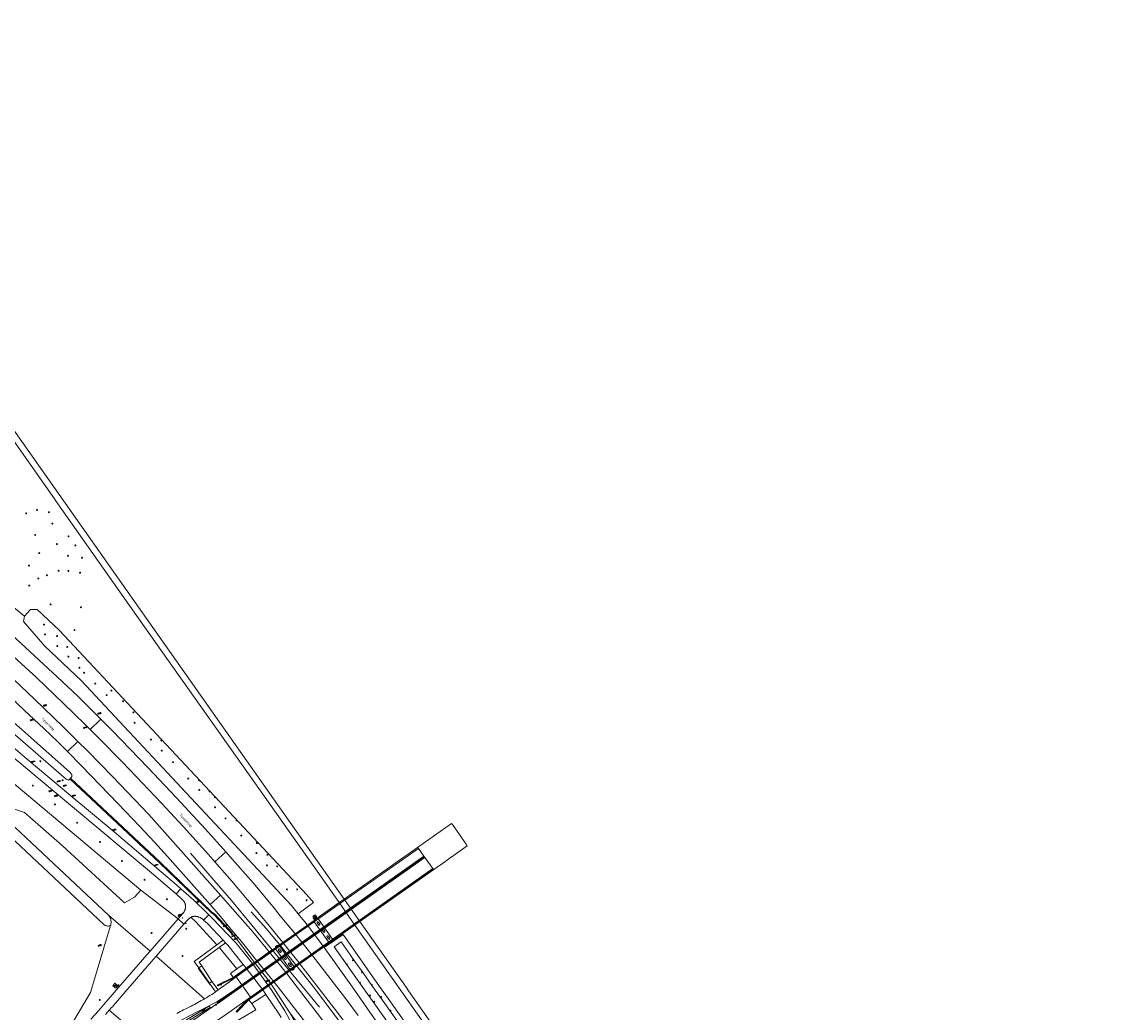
# Model space of a CAD drawing. Header units: metres. Extents: x 138165 to 154469, y 480134 to 494189.
# Tile 1042 of 1056: x 145514 to 146081, y 489487 to 489996. Entities that reach past the tile are written whole.
import ezdxf

# ---------------------------------------------------------------- set-up
doc = ezdxf.new("R2010")
doc.units = ezdxf.units.M
doc.header["$LTSCALE"] = 0.001
doc.header["$MEASUREMENT"] = 0
for name, color, linetype, lineweight in [('TOP-L-terrein hoogteverschil grondkering', 7, 'Continuous', 0), ('TOP-L-terrein schutting raster hek leuning', 7, 'Continuous', 0), ('TOP-L-topo objecten punt', 7, 'Continuous', 0), ('TOP-L-topo objecten vlak', 7, 'Continuous', 0), ('TOP-L-verharding vangrail', 7, 'Continuous', 0), ('TOP-L-water beschoeiing', 7, 'Continuous', 0), ('TOP-T-topo huisnummering naamgeving', 7, 'Continuous', 0)]:
    doc.layers.add(name, color=color, linetype=linetype, lineweight=lineweight)
doc.styles.add('Style-INTL_ISO', font='INTL_ISO.shx')
doc.styles.add('Style-STANDARD', font='STANDARD.shx')

# ---------------------------------------------------------------- blocks, each defined once
blk = doc.blocks.new('24')
at = {"layer": 'TOP-L-topo objecten punt', "color": 7, "linetype": 'Continuous', "lineweight": 0}
for radius in [0.025, 0.0182, 0.0115, 0.005]:
    blk.add_circle((0, 0), radius, dxfattribs=at)
blk = doc.blocks.new('121')
at = {"layer": 'TOP-L-topo objecten punt', "color": 7, "linetype": 'Continuous', "lineweight": 0}
blk.add_circle((0, 0), 0.025, dxfattribs=at)
at = {"layer": 'TOP-L-topo objecten punt', "color": 7, "linetype": 'Continuous', "lineweight": 0, "style": 'Style-STANDARD'}
blk.add_text('LD', height=0.06, dxfattribs=at).set_placement((0.0483, 0))
blk = doc.blocks.new('39')
at = {"layer": 'TOP-L-topo objecten punt', "color": 7, "linetype": 'Continuous', "lineweight": 0}
for p, q in [((0.0175, 0.0175), (-0.0175, 0.0175)), ((-0.0175, 0.0175), (-0.0175, -0.0175)), ((0.0175, 0.0175), (0.0175, -0.0175)), ((0.0175, -0.0175), (-0.0175, -0.0175))]:
    blk.add_line(p, q, dxfattribs=at)
blk.add_circle((0, 0), 0.0332, dxfattribs=at)
blk = doc.blocks.new('73')
at = {"layer": 'TOP-L-topo objecten punt', "color": 7, "linetype": 'Continuous', "lineweight": 0}
blk.add_circle((0, 0), 0.025, dxfattribs=at)
at = {"layer": 'TOP-L-topo objecten punt', "color": 7, "linetype": 'Continuous', "lineweight": 0, "style": 'Style-STANDARD'}
blk.add_text('WP', height=0.06, dxfattribs=at).set_placement((0.0483, 0))
blk = doc.blocks.new('10')
at = {"layer": 'TOP-L-topo objecten punt', "linetype": 'Continuous', "lineweight": 0}
blk.add_circle((0, 0), 0.0125, dxfattribs=at)
blk = doc.blocks.new('16')
at = {"layer": 'TOP-L-topo objecten punt', "color": 7, "linetype": 'Continuous', "lineweight": 0}
blk.add_circle((0, 0), 0.025, dxfattribs=at)
at = {"layer": 'TOP-L-topo objecten punt', "color": 7, "linetype": 'Continuous', "lineweight": 0, "style": 'Style-STANDARD'}
blk.add_text('LM', height=0.06, dxfattribs=at).set_placement((0.0483, 0))
blk = doc.blocks.new('14')
at = {"layer": 'TOP-L-topo objecten punt', "color": 7, "linetype": 'Continuous', "lineweight": 0}
blk.add_circle((0, 0), 0.025, dxfattribs=at)
at = {"layer": 'TOP-L-topo objecten punt', "color": 7, "linetype": 'Continuous', "lineweight": 0, "style": 'Style-STANDARD'}
blk.add_text('VB', height=0.06, dxfattribs=at).set_placement((0.0483, 0))
blk = doc.blocks.new('11')
at = {"layer": 'TOP-L-topo objecten punt', "color": 7, "linetype": 'Continuous', "lineweight": 0}
blk.add_circle((0, 0), 0.025, dxfattribs=at)
at = {"layer": 'TOP-L-topo objecten punt', "color": 7, "linetype": 'Continuous', "lineweight": 0, "style": 'Style-STANDARD'}
blk.add_text('AB', height=0.06, dxfattribs=at).set_placement((0.0483, 0))
blk = doc.blocks.new('302')
at = {"layer": 'TOP-L-topo objecten punt', "color": 7, "linetype": 'Continuous', "lineweight": 0}
blk.add_circle((0, 0), 0.025, dxfattribs=at)
at = {"layer": 'TOP-L-topo objecten punt', "color": 7, "linetype": 'Continuous', "lineweight": 0, "style": 'Style-STANDARD'}
blk.add_text('WH', height=0.06, dxfattribs=at).set_placement((0.0483, 0))

msp = doc.modelspace()

# ---------------------------------------------------------------- linework, layer by layer
at = {"layer": 'TOP-L-terrein hoogteverschil grondkering', "flags": 128}
for points in [[(145622.22, 489527.26), (145625.33, 489523.44), (145633.56, 489512.77)], [(145633.56, 489512.77), (145640.47, 489503.96), (145642.07, 489501.59)], [(145640.78, 489500.69), (145642.07, 489501.59), (145643.14, 489500), (145651.64, 489486.82)]]:
    msp.add_lwpolyline(points, dxfattribs=at)
at = {"layer": 'TOP-L-terrein schutting raster hek leuning', "flags": 128}
for points in [[(145614.55, 489492.03), (145720.86, 489566.93)], [(145725.36, 489560.71), (145630.36, 489493.81), (145624.08, 489487.15)], [(145614.31, 489501.01), (145622.66, 489504.65), (145664.76, 489534.34), (145664.58, 489534.62)], [(145604.69, 489509.79), (145610.85, 489501.27)]]:
    msp.add_lwpolyline(points, dxfattribs=at)
at = {"layer": 'TOP-L-topo objecten vlak', "flags": 128}
for points in [[(145679.55, 489545.19), (145460.54, 489856.01), (145464.88, 489859), (145367.95, 489995.6), (145361.59, 489992.97)], [(145361.59, 489992.97), (145361.64, 489992.9), (145418.67, 489910.64), (145459.47, 489851.8), (145471.93, 489834.14), (145489.89, 489808.7), (145500, 489794.37), (145530.76, 489750.78), (145531.31, 489750), (145583.61, 489675.89), (145629.55, 489610.79), (145669.82, 489553.74), (145676.68, 489544.01), (145677.08, 489543.45)], [(145411.58, 489774.8), (145515.47, 489690.46)], [(145622.22, 489527.26), (145622.41, 489527.42), (145620.68, 489529.43), (145613.01, 489537.76), (145611.7, 489538.54), (145585.13, 489564.28), (145539.01, 489607.32), (145539.66, 489608.01), (145539.72, 489608.22), (145539.75, 489608.43), (145539.77, 489608.65), (145539.76, 489608.87), (145539.73, 489609.08), (145539.67, 489609.29), (145539.61, 489609.45), (145538.76, 489610.45), (145498.99, 489645.54), (145469.36, 489671.15), (145438.64, 489697.24), (145355.71, 489766.21), (145354.79, 489765.37), (145353.97, 489764.45), (145353.51, 489763.8)], [(145352.08, 489761.76), (145353.14, 489760.41), (145437.06, 489691.86), (145465.8, 489668.01), (145496.19, 489641.99), (145536.76, 489606.78), (145538.05, 489606.38), (145538.66, 489606.97), (145584.79, 489563.92), (145611.4, 489538.14), (145612.69, 489537.36), (145620.3, 489529.09), (145622.03, 489527.1), (145622.22, 489527.26)], [(145335.68, 489755.99), (145342.4, 489751.77), (145353.07, 489744.31), (145373.07, 489729.64), (145404.53, 489705.3), (145438.71, 489677.54), (145458.78, 489660.41), (145580.61, 489558.78), (145591.23, 489549.73), (145593.32, 489547.91)], [(145595.72, 489550.53), (145593.61, 489552.47), (145561.4, 489579.71), (145540.32, 489597.41), (145516.85, 489617.1), (145490.95, 489639.01), (145457.93, 489666.52), (145432.46, 489687.43), (145406.96, 489708.17), (145380.97, 489728.77), (145362.62, 489742.05), (145347.37, 489752.88)], [(145331.37, 489748.19), (145328.42, 489746.59), (145301.8, 489712.33), (145301.16, 489710.28), (145302.35, 489708.2), (145428.12, 489649.22), (145433.44, 489646.18), (145438.41, 489642.61), (145439.23, 489641.94), (145556.14, 489532.16), (145556.46, 489531.94), (145556.78, 489531.76), (145557.13, 489531.62), (145557.48, 489531.52), (145557.85, 489531.45), (145558.21, 489531.42), (145558.58, 489531.43), (145558.95, 489531.48), (145559.31, 489531.57), (145559.66, 489531.69)], [(145558.6, 489536.97), (145442.6, 489645.69), (145442.12, 489646.13), (145437.96, 489649.51), (145433.47, 489652.44), (145428.7, 489654.89), (145307.77, 489711.36), (145332.41, 489742.41), (145334.52, 489745.88)], [(145554.57, 489637.65), (145542.93, 489649.28), (145532.14, 489659.39), (145508.86, 489680.96), (145500.88, 489687.96), (145500, 489688.73), (145499.79, 489688.91), (145485.11, 489701.7), (145478.83, 489706.9)], [(145549.14, 489632.36), (145546.57, 489634.93), (145535.44, 489645.75), (145521.56, 489659.06), (145511.86, 489667.98), (145499.66, 489679.14), (145487.63, 489689.71), (145474.13, 489701.02)], [(145468.67, 489694.18), (145499.18, 489668.09), (145520.58, 489647.96), (145535.28, 489633.73), (145542.86, 489626.25)], [(145515.47, 489690.46), (145514.95, 489687.87), (145525.93, 489675.16), (145544.5, 489657.56), (145652.48, 489541.93), (145656.01, 489537.71)], [(145656.01, 489537.71), (145663.79, 489543.55), (145660.51, 489547.4), (145533.32, 489683.24), (145521.86, 489694.04), (145518.5, 489693.89), (145515.47, 489690.46)], [(145463.85, 489688.14), (145494.45, 489662.02), (145515.32, 489642.35), (145525.33, 489632.81), (145532.47, 489625.94), (145537.44, 489620.97)], [(145554.57, 489637.65), (145554.06, 489637.15), (145549.14, 489632.36)], [(145618.87, 489569.48), (145608.42, 489581.18), (145593.55, 489597.32), (145578.8, 489612.81), (145560.43, 489631.78), (145554.57, 489637.65)], [(145613.17, 489564.42), (145609.9, 489568.15), (145597.01, 489582.38), (145585.83, 489594.45), (145572.85, 489608.26), (145565.59, 489615.66), (145553.33, 489628.16), (145549.14, 489632.36)], [(145542.86, 489626.25), (145537.44, 489620.97)], [(145542.86, 489626.25), (145547.7, 489621.47), (145560.75, 489608.01), (145579.29, 489588.61), (145616.08, 489547.26)], [(145492.88, 489618.78), (145488.21, 489614.32), (145497.97, 489601.66), (145509.86, 489591.6), (145515.51, 489589.77), (145534.79, 489572.85), (145566.73, 489543.27), (145571.92, 489546.24), (145575.23, 489549.83)], [(145575.23, 489549.83), (145492.88, 489618.78)], [(145537.44, 489620.97), (145544.68, 489613.71), (145554.14, 489603.95), (145563.59, 489594.12), (145574.63, 489582.55), (145582.13, 489574.48), (145588.87, 489567.06), (145599.8, 489554.8), (145606.72, 489547.09), (145610.7, 489542.48)], [(145725.59, 489560.4), (145727.39, 489561.67), (145730.11, 489563.58), (145731.29, 489564.42), (145732.02, 489564.94), (145734.8, 489566.9), (145734.97, 489567.01), (145736.81, 489568.31), (145742.85, 489572.57), (145742.45, 489573.15), (145738.47, 489578.87), (145737.91, 489579.68), (145735.18, 489583.6), (145734.8, 489584.15), (145717.31, 489571.82)], [(145717.31, 489571.82), (145712.42, 489568.37), (145710.88, 489567.28), (145685.5, 489549.39), (145683.95, 489548.3), (145679.55, 489545.19), (145665.68, 489535.41), (145664.13, 489534.32), (145654.42, 489527.4), (145648.11, 489523.03), (145645.86, 489521.44), (145644.26, 489520.31), (145641.12, 489518.1), (145634.78, 489513.63), (145633.56, 489512.77), (145632.61, 489512.1), (145629.28, 489509.75), (145623.79, 489505.88), (145624.18, 489505.33)], [(145624.18, 489505.33), (145679.93, 489544.65), (145717.71, 489571.28)], [(145717.71, 489571.28), (145717.31, 489571.82)], [(145720.53, 489567.38), (145717.71, 489571.28)], [(145613.17, 489564.42), (145618.87, 489569.48)], [(145654.42, 489527.4), (145646.12, 489537.6), (145643.77, 489540.34), (145632.99, 489553.37), (145620.9, 489567.2), (145618.87, 489569.48)], [(145720.53, 489567.38), (145682.75, 489540.66), (145627.05, 489501.26)], [(145627.49, 489500.64), (145683.25, 489539.95), (145721.08, 489566.62)], [(145721.08, 489566.62), (145720.53, 489567.38)], [(145725.18, 489560.96), (145721.08, 489566.62)], [(145648.11, 489523.03), (145639.79, 489533.26), (145637.99, 489535.33), (145621.97, 489554.38), (145613.17, 489564.42)], [(145725.18, 489560.96), (145687.29, 489534.23), (145631.55, 489494.89)], [(145631.55, 489494.89), (145631.88, 489494.43), (145687.69, 489533.67), (145725.59, 489560.4)], [(145725.59, 489560.4), (145725.18, 489560.96)], [(145594.34, 489535.2), (145575.23, 489549.83)], [(145595.72, 489550.53), (145593.32, 489547.91)], [(145610.09, 489537.2), (145608.89, 489538.38), (145602.49, 489544.49), (145595.72, 489550.53)], [(145593.32, 489547.91), (145596.45, 489545.09), (145596.55, 489545), (145596.65, 489544.9), (145596.73, 489544.82), (145596.83, 489544.72), (145597, 489544.52), (145597.16, 489544.32), (145597.23, 489544.24), (145597.29, 489544.15), (145597.36, 489544.05), (145597.48, 489543.85), (145597.54, 489543.75), (145597.59, 489543.65), (145597.64, 489543.54), (145597.7, 489543.44), (145597.73, 489543.35), (145597.78, 489543.24), (145597.82, 489543.14), (145597.86, 489543.03), (145597.9, 489542.92), (145597.93, 489542.81), (145597.99, 489542.58), (145598.02, 489542.47), (145598.04, 489542.35), (145598.08, 489542.12), (145598.11, 489541.9), (145598.11, 489541.8), (145598.12, 489541.57), (145598.12, 489541.45), (145598.12, 489541.22), (145598.1, 489540.99), (145598.07, 489540.75), (145598.06, 489540.65), (145598.03, 489540.46), (145597.98, 489540.26), (145597.94, 489540.07), (145597.88, 489539.88), (145597.84, 489539.76), (145597.81, 489539.67), (145597.74, 489539.48), (145597.66, 489539.3), (145597.61, 489539.19), (145597.48, 489538.94), (145597.37, 489538.76), (145597.26, 489538.59), (145597.14, 489538.42), (145597.02, 489538.27), (145596.89, 489538.11), (145596.76, 489537.96), (145594.34, 489535.2)], [(145610.7, 489542.48), (145616.08, 489547.26)], [(145610.7, 489542.48), (145616.9, 489535.29), (145622.42, 489528.63), (145625.96, 489524.44), (145634.78, 489513.63)], [(145616.08, 489547.26), (145628.84, 489532.92), (145632.64, 489528.46), (145641.12, 489518.1)], [(145665.68, 489535.41), (145677.08, 489543.45)], [(145677.08, 489543.45), (145679.55, 489545.19)], [(146078.27, 488974.13), (146060.02, 489000), (146035.92, 489034.16), (146034.77, 489035.79), (146015.77, 489062.73), (146000, 489085.09), (145709.86, 489496.64), (145707.49, 489500), (145685.06, 489531.81), (145677.08, 489543.45)], [(146081.12, 488975.71), (146064.01, 489000), (146018.61, 489064.45), (146018.55, 489064.54), (146000, 489090.84), (145712.7, 489498.21), (145711.43, 489500), (145687.69, 489533.67), (145679.55, 489545.19)], [(145579.92, 489518.55), (145558.6, 489536.97)], [(145559.66, 489531.69), (145559.73, 489531.94), (145559.85, 489532.52), (145559.9, 489533.11), (145559.89, 489533.71), (145559.83, 489534.3), (145559.7, 489534.88), (145559.51, 489535.44), (145559.26, 489535.98), (145558.95, 489536.49), (145558.6, 489536.97)], [(145607.44, 489534.46), (145610.09, 489537.2)], [(145632.61, 489512.1), (145624.16, 489522.65), (145611.87, 489535.49), (145610.09, 489537.2)], [(145656.01, 489537.71), (145659.25, 489533.82), (145660.71, 489531.89)], [(145665.31, 489535.61), (145665.33, 489535.65), (145665.37, 489535.74), (145665.4, 489535.83), (145665.42, 489535.92), (145665.44, 489536.01), (145665.44, 489536.11), (145665.43, 489536.2), (145665.42, 489536.29), (145665.39, 489536.39), (145665.35, 489536.47), (145665.31, 489536.56), (145665.25, 489536.64), (145665.19, 489536.71), (145665.12, 489536.77), (145665.05, 489536.83), (145664.97, 489536.88), (145664.88, 489536.92), (145664.79, 489536.95), (145664.7, 489536.98), (145664.61, 489536.99), (145664.51, 489536.99), (145664.42, 489536.98), (145664.32, 489536.97), (145664.23, 489536.94), (145664.14, 489536.9), (145664.06, 489536.86), (145663.98, 489536.8), (145663.91, 489536.74), (145663.84, 489536.67), (145663.79, 489536.6), (145663.74, 489536.52), (145663.7, 489536.43), (145663.66, 489536.34), (145663.64, 489536.25), (145663.63, 489536.16), (145663.63, 489536.06), (145663.63, 489535.97), (145663.65, 489535.87), (145663.68, 489535.78), (145663.71, 489535.69), (145663.76, 489535.62), (145664.31, 489534.83)], [(145559.66, 489531.69), (145549.24, 489497.36), (145540.58, 489482.6), (145520.86, 489466)], [(145594.34, 489535.2), (145579.92, 489518.55)], [(145582.98, 489515.91), (145597.24, 489532.42)], [(145594.34, 489535.2), (145597.24, 489532.42)], [(145597.24, 489532.42), (145598.34, 489533.57), (145600.17, 489535.46), (145600.28, 489535.55), (145600.41, 489535.63), (145600.53, 489535.71), (145600.66, 489535.79), (145600.79, 489535.86), (145600.92, 489535.93)], [(145600.92, 489535.93), (145601.08, 489536.01), (145601.25, 489536.08), (145601.42, 489536.14), (145601.6, 489536.2), (145601.77, 489536.25), (145601.95, 489536.3), (145602.13, 489536.34), (145602.31, 489536.37), (145602.49, 489536.39), (145602.67, 489536.41), (145602.85, 489536.42), (145603.04, 489536.42), (145603.22, 489536.42), (145603.4, 489536.41), (145603.58, 489536.39), (145603.77, 489536.36), (145603.95, 489536.33), (145604.12, 489536.29), (145604.3, 489536.25), (145604.48, 489536.2), (145604.67, 489536.15), (145604.85, 489536.09), (145605.04, 489536.03), (145605.22, 489535.96), (145605.4, 489535.88), (145605.58, 489535.8), (145605.75, 489535.71), (145605.92, 489535.62), (145606.09, 489535.53), (145606.25, 489535.43), (145606.4, 489535.33), (145606.56, 489535.22), (145606.71, 489535.11), (145606.86, 489534.99), (145607, 489534.87), (145607.14, 489534.74), (145607.44, 489534.46)], [(145614.22, 489521.74), (145603.4, 489533.51), (145600.92, 489535.93)], [(145607.44, 489534.46), (145609.37, 489532.64), (145609.48, 489532.77), (145617.47, 489524.11)], [(145654.42, 489527.4), (145660.71, 489531.89)], [(145660.71, 489531.89), (145664.13, 489534.32)], [(145669.38, 489520.4), (145660.71, 489531.89)], [(145664.13, 489534.32), (145664.12, 489534.18), (145664.13, 489534.05), (145664.15, 489533.93), (145664.18, 489533.81), (145664.26, 489533.63), (145671.54, 489523.24), (145671.62, 489523.14), (145671.71, 489523.04), (145671.81, 489522.96), (145671.92, 489522.88), (145672.03, 489522.82), (145672.15, 489522.77), (145672.18, 489522.76), (145672.21, 489522.75), (145672.33, 489522.73), (145672.46, 489522.71), (145672.59, 489522.71), (145672.73, 489522.72)], [(145664.31, 489534.83), (145664.27, 489534.76), (145664.21, 489534.65), (145664.17, 489534.53), (145664.15, 489534.47), (145664.13, 489534.32)], [(145664.31, 489534.83), (145664.33, 489534.87), (145664.41, 489534.97), (145664.5, 489535.06), (145664.59, 489535.14), (145664.7, 489535.21), (145664.81, 489535.27), (145664.17, 489536.17), (145664.66, 489536.5), (145665.31, 489535.61)], [(145664.31, 489534.83), (145664.5, 489534.56), (145665.26, 489535.1), (145665.08, 489535.36), (145665.16, 489535.42), (145665.22, 489535.49), (145665.28, 489535.57), (145665.31, 489535.61)], [(145665.68, 489535.41), (145665.54, 489535.44), (145665.43, 489535.45), (145665.31, 489535.61)], [(145665.8, 489533.53), (145665.76, 489533.49), (145665.73, 489533.44), (145665.7, 489533.4), (145665.68, 489533.34), (145665.67, 489533.29), (145665.66, 489533.24), (145665.66, 489533.18), (145665.67, 489533.13), (145665.68, 489533.08), (145665.71, 489533.03), (145666.45, 489532), (145666.49, 489531.97), (145666.53, 489531.93), (145666.58, 489531.91), (145666.62, 489531.88), (145666.68, 489531.87), (145666.73, 489531.86), (145666.78, 489531.86), (145666.84, 489531.87), (145666.89, 489531.88), (145666.94, 489531.9), (145666.98, 489531.93), (145667.03, 489531.96), (145667.07, 489532), (145667.1, 489532.04), (145667.12, 489532.08), (145667.15, 489532.13), (145667.16, 489532.18), (145667.17, 489532.24), (145667.17, 489532.29), (145667.16, 489532.34), (145667.15, 489532.4), (145667.13, 489532.45), (145667.1, 489532.49), (145666.39, 489533.49), (145666.35, 489533.53), (145666.3, 489533.56), (145666.26, 489533.59), (145666.21, 489533.61), (145666.15, 489533.62), (145666.1, 489533.63), (145666.04, 489533.63), (145665.99, 489533.62), (145665.94, 489533.61), (145665.89, 489533.59), (145665.84, 489533.56), (145665.8, 489533.53)], [(145673.63, 489523.31), (145673.69, 489523.42), (145673.74, 489523.55), (145673.78, 489523.67), (145673.8, 489523.8), (145673.81, 489523.91), (145673.8, 489524.04), (145673.79, 489524.17), (145673.76, 489524.3), (145673.71, 489524.42), (145673.66, 489524.54), (145673.59, 489524.65), (145666.4, 489534.91), (145666.32, 489535.02), (145666.23, 489535.11), (145666.12, 489535.2), (145666.01, 489535.27), (145665.89, 489535.34), (145665.77, 489535.39), (145665.68, 489535.41)], [(145622.22, 489527.26), (145625.33, 489523.44), (145633.56, 489512.77)], [(145648.11, 489523.03), (145654.42, 489527.4)], [(145686.87, 489485.5), (145680.45, 489494.06), (145663.14, 489516.41), (145657.87, 489523.06), (145654.42, 489527.4)], [(145668.24, 489529.43), (145668.27, 489529.38), (145669.02, 489528.39), (145669.06, 489528.35), (145669.1, 489528.32), (145669.15, 489528.29), (145669.2, 489528.26), (145669.25, 489528.25), (145669.31, 489528.24), (145669.36, 489528.24), (145669.42, 489528.25), (145669.47, 489528.26), (145669.52, 489528.28), (145669.57, 489528.31), (145669.61, 489528.35), (145669.65, 489528.39), (145669.68, 489528.43), (145669.7, 489528.48), (145669.72, 489528.53), (145669.73, 489528.59), (145669.74, 489528.64), (145669.73, 489528.7), (145669.72, 489528.75), (145669.7, 489528.8), (145669.68, 489528.85), (145668.97, 489529.85), (145668.93, 489529.89), (145668.89, 489529.92), (145668.85, 489529.95), (145668.8, 489529.98), (145668.74, 489529.99), (145668.69, 489530.01), (145668.64, 489530.01), (145668.58, 489530.01), (145668.53, 489529.99), (145668.48, 489529.98), (145668.43, 489529.95), (145668.38, 489529.92), (145668.34, 489529.89), (145668.3, 489529.85), (145668.27, 489529.8), (145668.25, 489529.75), (145668.23, 489529.7), (145668.22, 489529.65), (145668.21, 489529.59), (145668.22, 489529.54), (145668.23, 489529.48), (145668.24, 489529.43)], [(145671.53, 489526.21), (145671.49, 489526.25), (145671.45, 489526.29), (145671.41, 489526.32), (145671.36, 489526.35), (145671.31, 489526.36), (145671.25, 489526.38), (145671.2, 489526.38), (145671.14, 489526.38), (145671.09, 489526.37), (145671.04, 489526.35), (145670.99, 489526.33), (145670.94, 489526.3), (145670.9, 489526.26), (145670.86, 489526.22), (145670.83, 489526.18), (145670.8, 489526.13), (145670.79, 489526.08), (145670.77, 489526.02), (145670.77, 489525.97), (145670.77, 489525.91), (145670.78, 489525.86), (145670.8, 489525.81), (145670.82, 489525.76), (145671.63, 489524.82), (145671.66, 489524.78), (145671.69, 489524.74), (145671.73, 489524.71), (145671.77, 489524.68), (145671.82, 489524.66), (145671.87, 489524.65), (145671.92, 489524.64), (145671.97, 489524.64), (145672.02, 489524.65), (145672.07, 489524.66), (145672.11, 489524.68), (145672.16, 489524.71), (145672.2, 489524.74), (145672.23, 489524.78), (145672.26, 489524.83), (145672.28, 489524.87), (145672.29, 489524.92), (145672.3, 489524.97), (145672.3, 489525.02), (145672.3, 489525.07), (145672.28, 489525.12), (145672.26, 489525.17), (145672.24, 489525.21), (145671.53, 489526.21)], [(146072.15, 488970.73), (146057.88, 488990.92), (146051.15, 489000.45), (146009.63, 489059.2), (146000.44, 489072.2), (145939.15, 489158.92), (145703.01, 489493.06), (145697.79, 489500.45), (145679.02, 489527.01), (145673.63, 489523.31)], [(145614.22, 489521.74), (145602.61, 489513.29), (145605.01, 489510)], [(145606.47, 489511.06), (145605.13, 489512.9), (145615.44, 489520.41)], [(145617.47, 489524.11), (145614.22, 489521.74)], [(145615.44, 489520.41), (145618.7, 489522.78)], [(145615.44, 489520.41), (145615.94, 489519.87), (145624.53, 489509.38)], [(145618.7, 489522.78), (145617.47, 489524.11)], [(145618.7, 489522.78), (145619.82, 489521.56), (145627.8, 489511.69)], [(145641.12, 489518.1), (145644.26, 489520.31)], [(145645.86, 489521.44), (145645.99, 489521.4), (145646.11, 489521.35), (145646.23, 489521.28), (145646.34, 489521.2), (145646.44, 489521.11), (145646.52, 489521.03), (145653.79, 489510.69), (145653.86, 489510.58), (145653.91, 489510.46), (145653.95, 489510.33), (145653.98, 489510.2), (145653.99, 489510.07), (145653.99, 489509.98), (145653.99, 489509.94), (145653.98, 489509.84), (145653.96, 489509.71), (145653.93, 489509.58), (145653.88, 489509.46), (145653.82, 489509.35), (145653.79, 489509.31), (145653.71, 489509.2), (145653.62, 489509.1), (145653.52, 489509.01), (145653.42, 489508.94), (145653.3, 489508.87), (145653.18, 489508.82), (145653.05, 489508.78), (145652.92, 489508.75), (145652.79, 489508.73), (145652.66, 489508.73), (145652.53, 489508.75), (145652.4, 489508.78), (145652.32, 489508.8), (145652.28, 489508.82), (145652.16, 489508.87), (145652.04, 489508.94), (145651.93, 489509.02), (145651.84, 489509.1), (145651.75, 489509.2), (145651.67, 489509.31), (145644.47, 489519.48), (145644.4, 489519.59), (145644.35, 489519.71), (145644.3, 489519.84), (145644.29, 489519.9), (145644.26, 489520.03), (145644.25, 489520.17), (145644.26, 489520.31)], [(145644.26, 489520.31), (145644.27, 489520.4), (145644.3, 489520.53), (145644.34, 489520.66), (145644.4, 489520.79), (145644.45, 489520.88), (145644.53, 489520.99), (145644.62, 489521.09), (145644.71, 489521.18), (145644.82, 489521.26), (145644.94, 489521.33), (145645.06, 489521.39), (145645.19, 489521.43), (145645.32, 489521.46), (145645.46, 489521.48), (145645.59, 489521.48), (145645.73, 489521.47), (145645.86, 489521.44)], [(145645.82, 489519.3), (145645.83, 489519.35), (145645.85, 489519.41), (145645.88, 489519.46), (145645.91, 489519.5), (145645.94, 489519.54), (145645.98, 489519.58), (145646.03, 489519.61), (145646.08, 489519.64), (145646.13, 489519.66), (145646.19, 489519.66), (145646.24, 489519.67), (145646.3, 489519.66), (145646.35, 489519.65), (145646.41, 489519.64), (145646.46, 489519.61), (145646.5, 489519.58), (145646.54, 489519.54), (145646.58, 489519.5), (145647.29, 489518.52), (145647.32, 489518.47), (145647.33, 489518.42), (145647.35, 489518.36), (145647.35, 489518.31), (145647.35, 489518.25), (145647.34, 489518.2), (145647.32, 489518.15), (145647.29, 489518.1), (145647.26, 489518.05), (145647.22, 489518.01), (145647.18, 489517.98), (145647.14, 489517.95), (145647.08, 489517.93), (145647.03, 489517.91), (145646.98, 489517.91), (145646.92, 489517.91), (145646.87, 489517.91), (145646.81, 489517.93), (145646.76, 489517.95), (145646.72, 489517.98), (145646.67, 489518.02), (145646.64, 489518.06), (145645.88, 489519.03), (145645.86, 489519.08), (145645.84, 489519.13), (145645.83, 489519.19), (145645.82, 489519.24), (145645.82, 489519.3)], [(145645.86, 489521.44), (145648.11, 489523.03)], [(145680.79, 489480.81), (145675.02, 489488.5), (145674.27, 489489.5), (145656.86, 489512), (145656.48, 489512.49), (145651.61, 489518.63), (145648.11, 489523.03)], [(145672.73, 489522.72), (145669.38, 489520.4)], [(146062.75, 488965.5), (146038.2, 489000), (146021.69, 489023.2), (146019.37, 489026.46), (146017.05, 489029.72), (146000.25, 489053.33), (146000, 489053.69), (145993.61, 489062.67), (145692.87, 489487.24), (145683.83, 489500), (145669.38, 489520.4)], [(145672.73, 489522.72), (145672.86, 489522.74), (145672.89, 489522.75), (145672.98, 489522.78), (145673.1, 489522.83), (145673.22, 489522.89), (145673.33, 489522.97), (145673.43, 489523.06), (145673.52, 489523.15), (145673.6, 489523.26), (145673.63, 489523.31)], [(146066.2, 488967.42), (146052.03, 488987.44), (146042.81, 489000.45), (146003.75, 489055.64), (146000.44, 489060.3), (145933.47, 489154.91), (145696.6, 489489.51), (145688.86, 489500.45), (145674.49, 489520.75), (145678.02, 489523.31), (145682.82, 489516.51), (145685.13, 489513.25), (145689.32, 489507.32), (145694.17, 489500.45), (145700.41, 489491.62), (145936.72, 489157.2), (146000.44, 489067.02), (146007.07, 489057.64), (146021.84, 489036.74), (146047.48, 489000.45), (146055.3, 488989.39), (146069.52, 488969.27)], [(145579.92, 489518.55), (145578.32, 489516.7), (145565.96, 489502.36), (145556.02, 489490.92), (145553.35, 489487.85), (145549.51, 489483.53)], [(145558.94, 489488.14), (145559.47, 489488.76), (145560.01, 489489.37), (145560.54, 489489.99), (145561.08, 489490.61), (145568.44, 489499.13), (145580.61, 489513.17), (145582.98, 489515.91)], [(145607.89, 489494.09), (145582.98, 489515.91)], [(145634.78, 489513.63), (145641.12, 489518.1)], [(145641.12, 489518.1), (145649.98, 489507.15), (145655.47, 489500), (145667.41, 489484.45), (145673.39, 489476.47), (145674.03, 489475.59)], [(145648.41, 489515.46), (145648.39, 489515.51), (145648.38, 489515.57), (145648.38, 489515.62), (145648.39, 489515.68), (145648.4, 489515.73), (145648.42, 489515.78), (145648.44, 489515.83), (145648.47, 489515.88), (145648.51, 489515.92), (145648.55, 489515.96), (145648.6, 489515.98), (145648.65, 489516.01), (145648.7, 489516.03), (145648.75, 489516.04), (145648.81, 489516.04), (145648.86, 489516.03), (145648.92, 489516.02), (145648.97, 489516), (145649.02, 489515.98), (145649.06, 489515.95), (145649.11, 489515.91), (145649.14, 489515.87), (145649.85, 489514.88), (145649.88, 489514.84), (145649.89, 489514.78), (145649.9, 489514.73), (145649.91, 489514.67), (145649.9, 489514.62), (145649.89, 489514.57), (145649.87, 489514.52), (145649.84, 489514.47), (145649.81, 489514.42), (145649.77, 489514.38), (145649.73, 489514.35), (145649.68, 489514.32), (145649.63, 489514.3), (145649.58, 489514.28), (145649.53, 489514.28), (145649.47, 489514.28), (145649.42, 489514.29), (145649.36, 489514.3), (145649.31, 489514.32), (145649.27, 489514.35), (145649.23, 489514.39), (145649.19, 489514.43), (145648.43, 489515.41), (145648.41, 489515.46)], [(145605.01, 489510), (145606.47, 489511.06)], [(145605.01, 489510), (145610.41, 489502.07)], [(145611.67, 489502.99), (145606.47, 489511.06)], [(145624.53, 489509.38), (145621.15, 489506.99), (145622.61, 489505.09)], [(145627.8, 489511.69), (145624.53, 489509.38)], [(145627.8, 489511.69), (145629.28, 489509.75)], [(145632.61, 489512.1), (145629.28, 489509.75)], [(145629.28, 489509.75), (145637.78, 489498.58), (145639.35, 489496.33)], [(145632.61, 489512.1), (145633.56, 489512.77)], [(145640.78, 489500.69), (145632.61, 489512.1)], [(145633.56, 489512.77), (145634.78, 489513.63)], [(145633.56, 489512.77), (145640.47, 489503.96), (145642.07, 489501.59)], [(145634.78, 489513.63), (145643.61, 489502.68), (145645.68, 489500), (145660.94, 489480.31), (145666.62, 489472.73), (145667.96, 489470.9)], [(145651.66, 489512.28), (145652.37, 489511.27), (145652.4, 489511.23), (145652.42, 489511.18), (145652.44, 489511.13), (145652.45, 489511.08), (145652.45, 489511.03), (145652.45, 489510.98), (145652.43, 489510.93), (145652.42, 489510.88), (145652.39, 489510.83), (145652.36, 489510.79), (145652.32, 489510.75), (145652.28, 489510.72), (145652.24, 489510.69), (145652.19, 489510.67), (145652.14, 489510.66), (145652.09, 489510.65), (145652.04, 489510.65), (145651.99, 489510.66), (145651.94, 489510.67), (145651.89, 489510.69), (145651.84, 489510.72), (145651.8, 489510.75), (145651.77, 489510.79), (145651, 489511.78), (145650.97, 489511.83), (145650.95, 489511.89), (145650.94, 489511.94), (145650.94, 489512), (145650.94, 489512.05), (145650.95, 489512.1), (145650.97, 489512.16), (145651, 489512.21), (145651.03, 489512.25), (145651.07, 489512.29), (145651.11, 489512.33), (145651.15, 489512.36), (145651.2, 489512.38), (145651.26, 489512.4), (145651.31, 489512.41), (145651.37, 489512.41), (145651.42, 489512.41), (145651.48, 489512.39), (145651.53, 489512.37), (145651.58, 489512.35), (145651.62, 489512.31), (145651.66, 489512.28)], [(145611.67, 489502.99), (145610.41, 489502.07)], [(145614.88, 489498.58), (145611.67, 489502.99)], [(145622.61, 489505.09), (145622.36, 489504.91), (145614.37, 489501.09), (145614.51, 489500.7), (145622.59, 489504.5), (145622.77, 489504.36)], [(145622.77, 489504.36), (145621.91, 489503.7), (145614.88, 489498.58)], [(145622.61, 489505.09), (145623.79, 489505.88), (145624.18, 489505.33)], [(145624.18, 489505.33), (145622.77, 489504.36)], [(145627.05, 489501.26), (145624.18, 489505.33)], [(145624.18, 489505.33), (145627.05, 489501.26)], [(145563.46, 489500.57), (145561.83, 489502.05), (145560.75, 489500.72), (145562.25, 489499.46), (145563.46, 489500.57)], [(145613.56, 489497.59), (145613.4, 489497.49), (145612.48, 489496.84), (145611.57, 489496.28), (145610.66, 489495.72), (145609.74, 489495.17), (145608.82, 489494.63), (145607.89, 489494.09)], [(145610.41, 489502.07), (145613.56, 489497.59)], [(145613.56, 489497.59), (145614.88, 489498.58)], [(145614.21, 489492.56), (145622.28, 489497.89), (145625.27, 489500), (145627.05, 489501.26)], [(145627.49, 489500.64), (145614.8, 489491.69)], [(145627.49, 489500.64), (145627.05, 489501.26)], [(145627.05, 489501.26), (145627.49, 489500.64)], [(145631.55, 489494.89), (145627.94, 489500), (145627.49, 489500.64)], [(145627.49, 489500.64), (145627.94, 489500), (145631.55, 489494.89)], [(145642.07, 489501.59), (145640.78, 489500.69)], [(145662.72, 489454.03), (145659.91, 489463.71), (145658.45, 489468.21), (145654.34, 489478.3), (145649.18, 489487.92), (145642.12, 489498.82), (145640.78, 489500.69)], [(145651.64, 489486.82), (145643.14, 489500), (145642.07, 489501.59)], [(145614.21, 489492.56), (145598.52, 489484.42), (145597.25, 489483.82), (145585.32, 489477.33)], [(145587.56, 489473.59), (145600.09, 489481.72), (145613.78, 489491.05), (145614.8, 489491.69)], [(145630.22, 489493.96), (145618.58, 489485.84), (145604.75, 489476.43), (145591.15, 489467.59)], [(145607.89, 489494.09), (145607.04, 489493.59), (145606.18, 489493.11), (145605.32, 489492.62), (145604.46, 489492.15), (145603.6, 489491.67), (145602.73, 489491.21), (145601.86, 489490.74), (145600.99, 489490.29), (145598.02, 489488.79), (145597.13, 489488.36), (145596.24, 489487.92), (145595.36, 489487.48), (145594.48, 489487.04), (145593.6, 489486.59)], [(145614.8, 489491.69), (145614.21, 489492.56)], [(145617.99, 489478.88), (145625.46, 489483.23), (145627.19, 489484.24), (145634.32, 489488.39), (145632.11, 489491.58)], [(145630.65, 489493.59), (145624.49, 489487.12), (145624.37, 489487.31), (145624.15, 489487.49), (145630.22, 489493.96)], [(145630.22, 489493.96), (145631.55, 489494.89)], [(145631.55, 489494.89), (145631.88, 489494.43), (145630.65, 489493.59)], [(145632.11, 489491.58), (145630.65, 489493.59)], [(145632.11, 489491.58), (145639.35, 489496.33)], [(145639.35, 489496.33), (145646.16, 489486.1), (145647.18, 489484.5)], [(145556.99, 489485.93), (145557.96, 489487.04), (145558.94, 489488.14)], [(145558.94, 489488.14), (145574.15, 489475.22)], [(145586.26, 489475.77), (145610.4, 489490.39), (145610.86, 489489.63), (145586.79, 489474.88)], [(145901.46, 489131.89), (145831.14, 489231.41), (145780.24, 489302.09), (145753.05, 489342), (145698.16, 489419.47), (145678.38, 489446.06), (145665.34, 489466.14), (145660.53, 489475.05), (145651.64, 489486.82)], [(145651.64, 489486.82), (145653.38, 489483.69), (145657.68, 489475.78), (145660.85, 489469.54), (145661.34, 489468.57), (145666.55, 489453.51), (145675.82, 489436.41), (145749.23, 489332.01), (145758.71, 489320.13), (145827.96, 489221.91), (145890.89, 489132.58), (145894.74, 489127.14)]]:
    msp.add_lwpolyline(points, dxfattribs=at)
at = {"layer": 'TOP-L-verharding vangrail', "flags": 128}
for points in [[(145642.59, 489519.14), (145621.68, 489544.45), (145600.68, 489568.81)], [(145646.47, 489521.88), (145639.8, 489530.05), (145631.82, 489538.67)], [(145696.26, 489455.71), (145680.28, 489478.23), (145663.68, 489500.29), (145646.47, 489521.88)], [(145642.59, 489519.14), (145666.93, 489489.81)]]:
    msp.add_lwpolyline(points, dxfattribs=at)
at = {"layer": 'TOP-L-water beschoeiing', "flags": 128}
for points in [[(145679.55, 489545.19), (145687.69, 489533.67)], [(145687.69, 489533.67), (145711.43, 489500)], [(145711.43, 489500), (145712.7, 489498.21)], [(145712.7, 489498.21), (146000, 489090.84)]]:
    msp.add_lwpolyline(points, dxfattribs=at)

# ---------------------------------------------------------------- block references
at = {"layer": 'TOP-L-topo objecten punt', "xscale": 10, "yscale": 10, "zscale": 10}
for name, p in [('24', (145516.28, 489743.31)), ('24', (145521.83, 489745.1)), ('24', (145527.97, 489743.87)), ('24', (145529.73, 489738.05)), ('24', (145520.9, 489732.24)), ('24', (145538.03, 489731.5)), ('24', (145532.05, 489727.56)), ('24', (145541.58, 489726.89)), ('24', (145522.99, 489722.91)), ('24', (145537.84, 489721.59)), ('24', (145544.98, 489720.54)), ('24', (145517.66, 489716.49)), ('24', (145532.95, 489713.86)), ('24', (145537.98, 489713.77)), ('24', (145543.94, 489712.87)), ('24', (145522.54, 489709.88)), ('24', (145526.96, 489711.54)), ('24', (145517.86, 489706.24)), ('24', (145528.84, 489696.57)), ('24', (145544.42, 489695.14)), ('24', (145525.51, 489686.18)), ('24', (145526.01, 489681.2)), ('24', (145532.19, 489680.35)), ('24', (145541.1, 489683.42)), ('24', (145532.27, 489675.18)), ('24', (145537.38, 489674.75)), ('24', (145537.95, 489669.8)), ('24', (145543.22, 489669.04)), ('24', (145543.62, 489664.03)), ('24', (145546.06, 489661.48)), ('24', (145551.77, 489655.89)), ('24', (145557.59, 489649.97)), ('24', (145560.03, 489652.34)), ('121', (145525.37, 489644.52)), ('24', (145566.09, 489646.85)), ('14', (145553.32, 489640.41)), ('24', (145571.4, 489641.09)), ('121', (145518.61, 489637.12)), ('14', (145546, 489633.13)), ('24', (145571.95, 489635.82)), ('24', (145580.33, 489627.14)), ('24', (145585.77, 489626.62)), ('24', (145585.9, 489621.48)), ('16', (145519.35, 489615.69)), ('24', (145523.57, 489616.03)), ('24', (145591.7, 489615.56)), ('121', (145532.45, 489605.59)), ('24', (145535, 489606.26)), ('24', (145599.51, 489607.11)), ('24', (145605.05, 489606.31)), ('24', (145519.7, 489603.52)), ('121', (145528.24, 489600.59)), ('121', (145535.6, 489603.38)), ('24', (145605.21, 489601.33)), ('24', (145610.44, 489600.57)), ('121', (145531.04, 489598.13)), ('24', (145531.08, 489593.9)), ('16', (145540.25, 489598.24)), ('24', (145613.23, 489597.55)), ('24', (145613.33, 489592.41)), ('24', (145542.48, 489584.46)), ('24', (145618.66, 489586.66)), ('24', (145624.33, 489585.68)), ('16', (145561.05, 489580.68)), ('24', (145626.74, 489577.87)), ('24', (145554.13, 489574.59)), ('24', (145634.79, 489574.04)), ('24', (145565.49, 489564.84)), ('24', (145634.57, 489568.87)), ('24', (145640.19, 489568.02)), ('16', (145582.6, 489562.61)), ('24', (145639.95, 489562.56)), ('24', (145645.19, 489562.03)), ('24', (145577.11, 489555.18)), ('24', (145650.22, 489550.23)), ('24', (145655.47, 489550.21)), ('24', (145588.56, 489545.21)), ('16', (145604.26, 489543.81)), ('302', (145604.55, 489543.98)), ('24', (145660.3, 489544.66)), ('14', (145594.73, 489536.9)), ('10', (145594.98, 489537.17)), ('10', (145594.4, 489536.47)), ('10', (145596.52, 489535.51)), ('10', (145598.41, 489532.79)), ('14', (145617.8, 489531.29)), ('24', (145580.69, 489527.91)), ('24', (145598.5, 489530.03)), ('14', (145622.24, 489526.22)), ('16', (145623.34, 489524.68)), ('16', (145668.41, 489529.91)), ('11', (145553.52, 489521.27)), ('14', (145553.52, 489521.27)), ('24', (145596.58, 489515.97)), ('16', (145648.57, 489515.95)), ('24', (145684.12, 489513.86)), ('24', (145680.96, 489511.73)), ('16', (145639.86, 489503.12)), ('24', (145688.84, 489507.72)), ('73', (145561.59, 489500.67)), ('73', (145562.46, 489500.66)), ('302', (145615.07, 489500.98)), ('16', (145624.06, 489498.88)), ('24', (145687.71, 489502.29)), ('24', (145693.82, 489501.11)), ('24', (145554.04, 489493.47)), ('39', (145613.78, 489491.05)), ('24', (145692.93, 489495.73)), ('24', (145694.93, 489492.53)), ('24', (145698.61, 489494.91)), ('16', (145606.72, 489488.03)), ('24', (145703.38, 489487.95))]:
    msp.add_blockref(name, p, dxfattribs=at)

# ---------------------------------------------------------------- texts
at = {"layer": 'TOP-T-topo huisnummering naamgeving', "style": 'Style-INTL_ISO'}
for rotation, p in [(315.5, (145523.96, 489637.7)), (312.1, (145594.96, 489588.31))]:
    msp.add_text('Tussenring', height=1.25, rotation=rotation, dxfattribs=at).set_placement(p)

doc.saveas('drawing.dxf')
